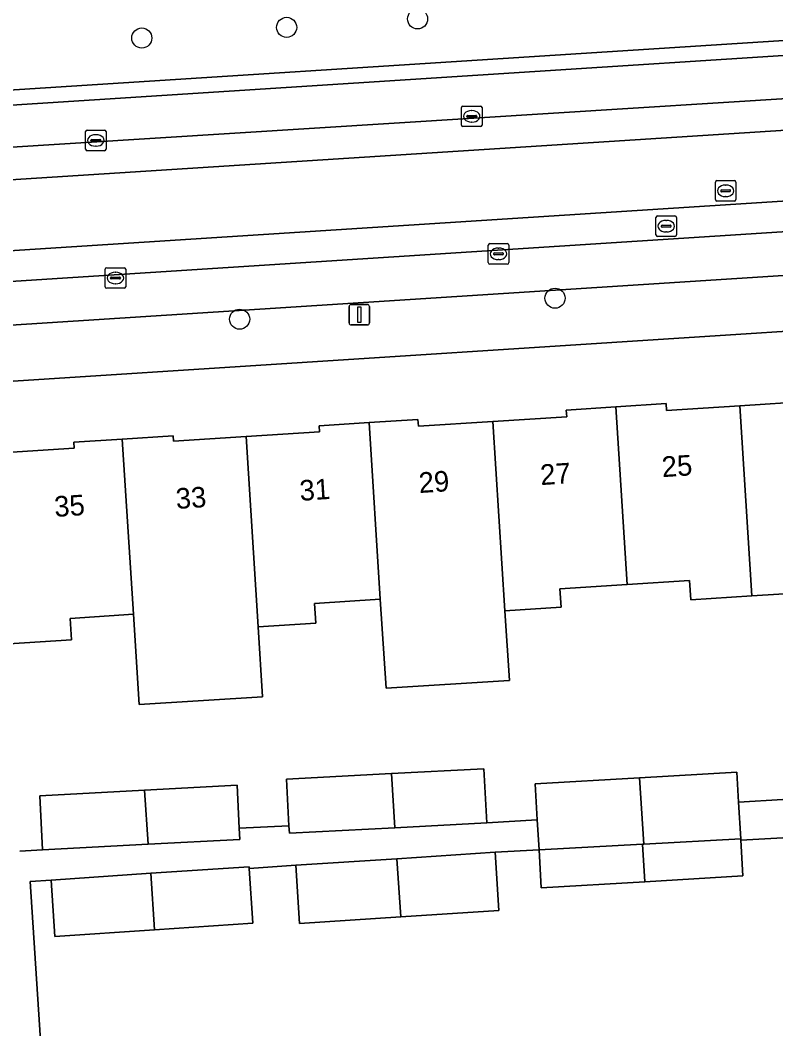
# Model space of a CAD drawing. Extents: x 159680 to 160786, y 387323 to 388340.
# Drawn here: x 160579.53 to 160616.3, y 387990.18 to 388039.25 of the extents above; entities that cross this region are included whole.
import ezdxf

# ---------------------------------------------------------------- set-up
doc = ezdxf.new("R2010")
doc.units = 0
for name, color, linetype in [('IMGEO_Boom', 7, 'Continuous'), ('IMGEO_Erf', 7, 'Continuous'), ('IMGEO_Groenvoorziening', 7, 'Continuous'), ('IMGEO_Kolk', 7, 'Continuous'), ('IMGEO_Lichtmast', 7, 'Continuous'), ('IMGEO_Pand', 7, 'Continuous'), ('IMGEO_Pand_nummerreeks', 7, 'Continuous'), ('IMGEO_Parkeervlak_open', 7, 'Continuous'), ('IMGEO_Rijbaan_lokaal_gesloten', 7, 'Continuous'), ('IMGEO_Rijbaan_lokaal_open', 7, 'Continuous'), ('IMGEO_Rioolput', 7, 'Continuous'), ('IMGEO_Voetpad_open', 7, 'Continuous')]:
    doc.layers.add(name, color=color, linetype=linetype)

msp = doc.modelspace()

# ---------------------------------------------------------------- linework, layer by layer
at = {"layer": 'IMGEO_Boom'}
for centre in [(160598.868, 388039.313), (160592.495, 388038.902), (160585.446, 388038.384), (160605.556, 388025.725), (160590.207, 388024.703)]:
    msp.add_circle(centre, 0.489, dxfattribs=at)
at = {"layer": 'IMGEO_Erf'}
for points in [[(160638.468, 388025.513), (160578.164, 388021.62), (160578.369, 388018.451), (160578.852, 388018.482), (160578.87, 388018.214), (160582.151, 388018.424), (160582.132, 388018.721), (160584.495, 388018.873), (160586.965, 388019.031), (160586.982, 388018.767), (160590.518, 388018.994), (160594.099, 388019.224), (160594.079, 388019.522), (160596.506, 388019.678), (160598.883, 388019.83), (160598.905, 388019.493), (160602.533, 388019.726), (160606.124, 388019.956), (160606.103, 388020.284), (160608.519, 388020.439), (160610.965, 388020.596), (160610.987, 388020.263), (160614.546, 388020.491), (160618.006, 388020.713)], [(160617.763, 388011.407), (160615.137, 388011.239), (160612.166, 388011.048), (160612.105, 388011.99), (160609.071, 388011.795), (160605.79, 388011.585), (160605.848, 388010.692), (160603.121, 388010.517), (160603.337, 388007.126), (160603.331, 388007.125), (160597.331, 388006.743), (160597.054, 388011.082), (160593.854, 388010.877), (160593.915, 388009.919), (160591.108, 388009.739), (160591.325, 388006.334), (160585.319, 388005.948), (160585.039, 388010.344), (160581.96, 388010.146), (160582.027, 388009.102), (160578.982, 388008.906)], [(160579.504, 387998.825), (160580.616, 387998.883), (160580.477, 388001.518), (160585.585, 388001.786), (160590.081, 388002.023), (160590.191, 387999.932), (160592.607, 388000.059), (160592.488, 388002.323), (160597.595, 388002.591), (160602.092, 388002.828), (160602.231, 388000.192), (160604.695, 388000.337), (160604.592, 388002.089), (160609.67, 388002.389), (160614.401, 388002.668), (160614.487, 388001.206), (160616.646, 388001.333)], [(160616.937, 387999.49), (160614.597, 387999.352), (160614.699, 387997.614), (160609.926, 387997.333), (160604.89, 387997.035), (160604.781, 387998.886), (160604.781, 387998.892), (160602.637, 387998.766), (160602.823, 387995.934), (160598.049, 387995.622), (160593.126, 387995.299), (160592.94, 387998.131), (160590.674, 387997.977), (160590.855, 387995.314), (160586.059, 387994.989), (160581.214, 387994.66), (160581.027, 387997.411), (160580.02, 387997.349), (160580.691, 387986.88)]]:
    msp.add_lwpolyline(points, dxfattribs=at)
at = {"layer": 'IMGEO_Groenvoorziening'}
msp.add_lwpolyline([(160621.722, 388050.22), (160588.11, 388047.862), (160587.709, 388050.568), (160587.261, 388053.594), (160564.505, 388052.136), (160565.562, 388034.994), (160620.747, 388038.519), (160622.423, 388038.628)], close=True, dxfattribs=at)
at = {"layer": 'IMGEO_Kolk'}
for p, q in [((160601.002, 388034.146), (160601.002, 388034.998)), ((160601.077, 388035.072), (160601.929, 388035.072)), ((160601.49, 388034.852), (160601.515, 388034.852)), ((160602.003, 388034.998), (160602.003, 388034.146)), ((160601.261, 388034.566), (160601.261, 388034.578)), ((160601.699, 388034.529), (160601.301, 388034.529)), ((160601.304, 388034.615), (160601.702, 388034.615)), ((160601.513, 388034.292), (160601.488, 388034.292)), ((160601.745, 388034.578), (160601.745, 388034.566)), ((160582.708, 388032.975), (160582.708, 388033.827)), ((160582.783, 388033.901), (160583.635, 388033.901)), ((160583.709, 388033.827), (160583.709, 388032.975)), ((160601.929, 388034.072), (160601.077, 388034.072)), ((160582.967, 388033.395), (160582.967, 388033.407)), ((160583.405, 388033.358), (160583.007, 388033.358)), ((160583.01, 388033.444), (160583.408, 388033.444)), ((160583.196, 388033.681), (160583.221, 388033.681)), ((160583.451, 388033.407), (160583.451, 388033.395)), ((160583.635, 388032.901), (160582.783, 388032.901)), ((160583.219, 388033.121), (160583.194, 388033.121)), ((160602.305, 388027.456), (160602.305, 388028.308)), ((160602.38, 388028.382), (160603.232, 388028.382)), ((160603.306, 388028.308), (160603.306, 388027.456)), ((160602.564, 388027.876), (160602.564, 388027.888)), ((160603.002, 388027.839), (160602.604, 388027.839)), ((160602.607, 388027.925), (160603.005, 388027.925)), ((160602.793, 388028.162), (160602.818, 388028.162)), ((160603.048, 388027.888), (160603.048, 388027.876)), ((160603.232, 388027.382), (160602.38, 388027.382)), ((160602.816, 388027.602), (160602.791, 388027.602)), ((160583.662, 388026.28), (160583.662, 388027.132)), ((160583.737, 388027.206), (160584.589, 388027.206)), ((160584.15, 388026.986), (160584.175, 388026.986)), ((160584.663, 388027.132), (160584.663, 388026.28)), ((160583.921, 388026.7), (160583.921, 388026.712)), ((160584.359, 388026.663), (160583.961, 388026.663)), ((160583.964, 388026.749), (160584.362, 388026.749)), ((160584.173, 388026.426), (160584.148, 388026.426)), ((160584.405, 388026.712), (160584.405, 388026.7)), ((160584.589, 388026.206), (160583.737, 388026.206))]:
    msp.add_line(p, q, dxfattribs=at)
for points in [[(160601.002, 388034.146), (160601.002, 388034.998)], [(160601.077, 388035.072), (160601.929, 388035.072)], [(160602.003, 388034.998), (160602.003, 388034.146)], [(160582.708, 388032.975), (160582.708, 388033.827)], [(160582.783, 388033.901), (160583.635, 388033.901)], [(160583.709, 388033.827), (160583.709, 388032.975)], [(160601.929, 388034.072), (160601.077, 388034.072)], [(160583.635, 388032.901), (160582.783, 388032.901)], [(160602.305, 388027.456), (160602.305, 388028.308)], [(160602.38, 388028.382), (160603.232, 388028.382)], [(160603.306, 388028.308), (160603.306, 388027.456)], [(160603.232, 388027.382), (160602.38, 388027.382)], [(160583.662, 388026.28), (160583.662, 388027.132)], [(160583.737, 388027.206), (160584.589, 388027.206)], [(160584.663, 388027.132), (160584.663, 388026.28)], [(160584.589, 388026.206), (160583.737, 388026.206)]]:
    msp.add_lwpolyline(points, dxfattribs=at)
for centre, radius, start, end in [((160601.079, 388034.996), 0.0765, 91.552, 178.448), ((160601.079, 388034.996), 0.0765, 91.552, 178.448), ((160601.927, 388034.996), 0.0765, 1.552, 88.448), ((160601.927, 388034.996), 0.0765, 1.552, 88.448), ((160601.301, 388034.575), 0.0403, 85.8775, 175.7526), ((160601.298, 388034.565), 0.0366, 178.938, 274.7102), ((160601.702, 388034.572), 0.043, 264.8664, 352.4533), ((160601.706, 388034.577), 0.0386, 1.7309, 96.639), ((160582.785, 388033.825), 0.0765, 91.552, 178.448), ((160582.785, 388033.825), 0.0765, 91.552, 178.448), ((160583.633, 388033.825), 0.0765, 1.552, 88.448), ((160583.633, 388033.825), 0.0765, 1.552, 88.448), ((160601.079, 388034.148), 0.0765, 181.552, 268.448), ((160601.079, 388034.148), 0.0765, 181.552, 268.448), ((160601.927, 388034.148), 0.0765, 271.552, 358.448), ((160601.927, 388034.148), 0.0765, 271.552, 358.448), ((160583.007, 388033.404), 0.0403, 85.8775, 175.7526), ((160583.004, 388033.394), 0.0366, 178.938, 274.7102), ((160583.408, 388033.401), 0.043, 264.8664, 352.4533), ((160583.412, 388033.406), 0.0386, 1.7309, 96.639), ((160582.785, 388032.977), 0.0765, 181.552, 268.448), ((160582.785, 388032.977), 0.0765, 181.552, 268.448), ((160583.633, 388032.977), 0.0765, 271.552, 358.448), ((160583.633, 388032.977), 0.0765, 271.552, 358.448), ((160602.382, 388028.306), 0.0765, 91.552, 178.448), ((160602.382, 388028.306), 0.0765, 91.552, 178.448), ((160603.23, 388028.306), 0.0765, 1.552, 88.448), ((160603.23, 388028.306), 0.0765, 1.552, 88.448), ((160602.604, 388027.885), 0.0403, 85.8775, 175.7526), ((160602.601, 388027.875), 0.0366, 178.938, 274.7102), ((160603.005, 388027.882), 0.043, 264.8664, 352.4533), ((160603.009, 388027.887), 0.0386, 1.7309, 96.639), ((160602.382, 388027.458), 0.0765, 181.552, 268.448), ((160602.382, 388027.458), 0.0765, 181.552, 268.448), ((160603.23, 388027.458), 0.0765, 271.552, 358.448), ((160603.23, 388027.458), 0.0765, 271.552, 358.448), ((160583.739, 388027.13), 0.0765, 91.552, 178.448), ((160583.739, 388027.13), 0.0765, 91.552, 178.448), ((160584.587, 388027.13), 0.0765, 1.552, 88.448), ((160584.587, 388027.13), 0.0765, 1.552, 88.448), ((160583.961, 388026.709), 0.0403, 85.8775, 175.7526), ((160583.958, 388026.699), 0.0366, 178.938, 274.7102), ((160584.362, 388026.706), 0.043, 264.8664, 352.4533), ((160584.366, 388026.711), 0.0386, 1.7309, 96.639), ((160583.739, 388026.282), 0.0765, 181.552, 268.448), ((160583.739, 388026.282), 0.0765, 181.552, 268.448), ((160584.587, 388026.282), 0.0765, 271.552, 358.448), ((160584.587, 388026.282), 0.0765, 271.552, 358.448)]:
    msp.add_arc(centre, radius, start, end, dxfattribs=at)
for centre, major_axis, ratio, start_param, end_param in [((160601.489, 388034.572), (-0.387, 0.002), 0.722429, 4.712389, 7.853982), ((160601.514, 388034.572), (-0.39, 0.002), 0.717154, 1.570796, 4.712389), ((160583.195, 388033.401), (-0.387, 0.002), 0.722429, 4.712389, 7.853982), ((160583.22, 388033.401), (-0.39, 0.002), 0.717154, 1.570796, 4.712389), ((160602.792, 388027.882), (-0.387, 0.002), 0.722429, 4.712389, 7.853982), ((160602.817, 388027.882), (-0.39, 0.002), 0.717154, 1.570796, 4.712389), ((160584.149, 388026.706), (-0.387, 0.002), 0.722429, 4.712389, 7.853982), ((160584.174, 388026.706), (-0.39, 0.002), 0.717154, 1.570796, 4.712389)]:
    msp.add_ellipse(centre, major_axis=major_axis, ratio=ratio, start_param=start_param, end_param=end_param, dxfattribs=at)
at = {"layer": 'IMGEO_Lichtmast'}
for p, q in [((160595.634, 388025.421), (160596.424, 388025.421)), ((160596.424, 388025.421), (160595.634, 388025.421)), ((160595.534, 388024.521), (160595.534, 388025.321)), ((160595.534, 388025.321), (160595.534, 388024.521)), ((160596.524, 388025.321), (160596.524, 388024.521)), ((160596.524, 388024.521), (160596.524, 388025.321)), ((160596.424, 388024.421), (160595.634, 388024.421)), ((160595.634, 388024.421), (160596.424, 388024.421))]:
    msp.add_line(p, q, dxfattribs=at)
msp.add_lwpolyline([(160595.954, 388025.296), (160596.104, 388025.296), (160596.104, 388024.546), (160595.954, 388024.546), (160595.954, 388025.296)], dxfattribs=at)
for centre, start, end in [((160595.634, 388025.321), 90, 180), ((160595.634, 388025.321), 90, 180), ((160596.424, 388025.321), 0, 90), ((160596.424, 388025.321), 360, 90), ((160595.634, 388024.521), 180, 270), ((160595.634, 388024.521), 180, 270), ((160596.424, 388024.521), 270, 0), ((160596.424, 388024.521), 270, 0)]:
    msp.add_arc(centre, 0.1, start, end, dxfattribs=at)
at = {"layer": 'IMGEO_Pand'}
for points in [[(160621.077, 388012.661), (160620.531, 388021.217), (160617.984, 388021.054), (160618.006, 388020.713), (160614.546, 388020.491), (160615.137, 388011.239), (160617.763, 388011.407), (160617.705, 388012.311), (160621.085, 388012.528)], [(160614.546, 388020.491), (160610.987, 388020.263), (160610.965, 388020.596), (160608.519, 388020.439), (160609.071, 388011.795), (160612.105, 388011.99), (160612.166, 388011.048), (160615.137, 388011.239)], [(160603.121, 388010.517), (160605.848, 388010.692), (160605.79, 388011.585), (160609.071, 388011.795), (160608.519, 388020.439), (160606.103, 388020.284), (160606.124, 388019.956), (160602.533, 388019.726)], [(160596.506, 388019.678), (160594.079, 388019.522), (160594.099, 388019.224), (160590.518, 388018.994), (160591.108, 388009.739), (160593.915, 388009.919), (160593.854, 388010.877), (160597.054, 388011.082)], [(160602.533, 388019.726), (160598.905, 388019.493), (160598.883, 388019.83), (160596.506, 388019.678), (160597.054, 388011.082), (160597.331, 388006.743), (160603.331, 388007.125), (160603.337, 388007.126), (160603.121, 388010.517)], [(160590.518, 388018.994), (160586.982, 388018.767), (160586.965, 388019.031), (160584.495, 388018.873), (160585.039, 388010.344), (160585.319, 388005.948), (160591.325, 388006.334), (160591.108, 388009.739)], [(160584.495, 388018.873), (160582.132, 388018.721), (160582.151, 388018.424), (160578.87, 388018.214), (160578.852, 388018.482), (160578.369, 388018.451), (160578.689, 388013.462), (160578.982, 388008.906), (160582.027, 388009.102), (160581.96, 388010.146), (160585.039, 388010.344)], [(160602.231, 388000.192), (160602.092, 388002.828), (160597.595, 388002.591), (160597.763, 387999.958)], [(160597.595, 388002.591), (160592.488, 388002.323), (160592.607, 388000.059), (160592.627, 387999.688), (160597.763, 387999.958)], [(160609.67, 388002.389), (160604.592, 388002.089), (160604.695, 388000.337), (160604.781, 387998.892), (160604.781, 387998.886), (160609.809, 387999.156), (160609.876, 387999.16)], [(160614.487, 388001.206), (160614.401, 388002.668), (160609.67, 388002.389), (160609.876, 387999.16), (160614.593, 387999.414)], [(160590.081, 388002.023), (160585.585, 388001.786), (160585.753, 387999.153), (160590.22, 387999.387), (160590.191, 387999.932)], [(160580.477, 388001.518), (160580.616, 387998.883), (160585.753, 387999.153), (160585.585, 388001.786)], [(160614.597, 387999.352), (160614.593, 387999.414), (160609.876, 387999.16), (160609.809, 387999.156), (160609.926, 387997.333), (160614.699, 387997.614)], [(160609.809, 387999.156), (160604.781, 387998.886), (160604.89, 387997.035), (160609.926, 387997.333)], [(160598.049, 387995.622), (160597.865, 387998.454), (160592.94, 387998.131), (160593.126, 387995.299)], [(160597.865, 387998.454), (160598.049, 387995.622), (160602.823, 387995.934), (160602.637, 387998.766)], [(160590.674, 387997.977), (160590.668, 387998.065), (160585.881, 387997.741), (160586.059, 387994.989), (160590.855, 387995.314)], [(160586.059, 387994.989), (160585.881, 387997.741), (160581.027, 387997.411), (160581.214, 387994.66)]]:
    msp.add_lwpolyline(points, close=True, dxfattribs=at)
at = {"layer": 'IMGEO_Parkeervlak_open'}
for points in [[(160656.766, 388040.116), (160564.974, 388034.204)], [(160564.258, 388033.873), (160562.559, 388032.027), (160660.276, 388038.169), (160658.224, 388039.559)], [(160660.705, 388031.686), (160660.697, 388031.79), (160562.171, 388025.446), (160543.857, 388024.264), (160513.44, 388022.33), (160507.621, 388022.337), (160497.131, 388022.535)], [(160513.009, 388020.232), (160514.362, 388020.266), (160515.216, 388020.302), (160637.614, 388028.172)]]:
    msp.add_lwpolyline(points, dxfattribs=at)
at = {"layer": 'IMGEO_Rijbaan_lokaal_gesloten'}
for points in [[(160660.276, 388038.169), (160562.559, 388032.027), (160562.105, 388031.903), (160561.675, 388031.873), (160561.815, 388030.385), (160660.373, 388036.692)], [(160562.062, 388026.945), (160562.171, 388025.446), (160660.697, 388031.79), (160660.58, 388033.267)]]:
    msp.add_lwpolyline(points, close=True, dxfattribs=at)
at = {"layer": 'IMGEO_Rijbaan_lokaal_open'}
msp.add_lwpolyline([(160660.373, 388036.692), (160561.815, 388030.385), (160562.062, 388026.945), (160660.58, 388033.267)], close=True, dxfattribs=at)
at = {"layer": 'IMGEO_Rioolput'}
for p, q in [((160613.36, 388030.522), (160613.36, 388031.374)), ((160613.435, 388031.448), (160614.287, 388031.448)), ((160614.361, 388031.374), (160614.361, 388030.522)), ((160613.619, 388030.942), (160613.619, 388030.954)), ((160614.057, 388030.905), (160613.659, 388030.905)), ((160613.662, 388030.991), (160614.06, 388030.991)), ((160613.848, 388031.228), (160613.873, 388031.228)), ((160614.103, 388030.954), (160614.103, 388030.942)), ((160614.287, 388030.448), (160613.435, 388030.448)), ((160613.871, 388030.668), (160613.846, 388030.668)), ((160610.466, 388028.803), (160610.466, 388029.655)), ((160610.541, 388029.729), (160611.393, 388029.729)), ((160610.954, 388029.509), (160610.979, 388029.509)), ((160611.467, 388029.655), (160611.467, 388028.803)), ((160610.725, 388029.223), (160610.725, 388029.235)), ((160611.163, 388029.186), (160610.765, 388029.186)), ((160610.768, 388029.272), (160611.166, 388029.272)), ((160610.977, 388028.949), (160610.952, 388028.949)), ((160611.209, 388029.235), (160611.209, 388029.223)), ((160611.393, 388028.729), (160610.541, 388028.729))]:
    msp.add_line(p, q, dxfattribs=at)
for points in [[(160613.36, 388030.522), (160613.36, 388031.374)], [(160613.435, 388031.448), (160614.287, 388031.448)], [(160614.361, 388031.374), (160614.361, 388030.522)], [(160614.287, 388030.448), (160613.435, 388030.448)], [(160610.466, 388028.803), (160610.466, 388029.655)], [(160610.541, 388029.729), (160611.393, 388029.729)], [(160611.467, 388029.655), (160611.467, 388028.803)], [(160611.393, 388028.729), (160610.541, 388028.729)]]:
    msp.add_lwpolyline(points, dxfattribs=at)
for centre, radius, start, end in [((160613.437, 388031.372), 0.0765, 91.552, 178.448), ((160613.437, 388031.372), 0.0765, 91.552, 178.448), ((160614.285, 388031.372), 0.0765, 1.552, 88.448), ((160614.285, 388031.372), 0.0765, 1.552, 88.448), ((160613.659, 388030.951), 0.0403, 85.8775, 175.7526), ((160613.656, 388030.941), 0.0366, 178.938, 274.7102), ((160614.06, 388030.948), 0.043, 264.8664, 352.4533), ((160614.064, 388030.953), 0.0386, 1.7309, 96.639), ((160613.437, 388030.524), 0.0765, 181.552, 268.448), ((160613.437, 388030.524), 0.0765, 181.552, 268.448), ((160614.285, 388030.524), 0.0765, 271.552, 358.448), ((160614.285, 388030.524), 0.0765, 271.552, 358.448), ((160610.543, 388029.653), 0.0765, 91.552, 178.448), ((160610.543, 388029.653), 0.0765, 91.552, 178.448), ((160611.391, 388029.653), 0.0765, 1.552, 88.448), ((160611.391, 388029.653), 0.0765, 1.552, 88.448), ((160610.543, 388028.805), 0.0765, 181.552, 268.448), ((160610.543, 388028.805), 0.0765, 181.552, 268.448), ((160610.765, 388029.232), 0.0403, 85.8775, 175.7526), ((160610.762, 388029.222), 0.0366, 178.938, 274.7102), ((160611.166, 388029.229), 0.043, 264.8664, 352.4533), ((160611.17, 388029.234), 0.0386, 1.7309, 96.639), ((160611.391, 388028.805), 0.0765, 271.552, 358.448), ((160611.391, 388028.805), 0.0765, 271.552, 358.448)]:
    msp.add_arc(centre, radius, start, end, dxfattribs=at)
for centre, major_axis, ratio, start_param, end_param in [((160613.847, 388030.948), (-0.387, 0.002), 0.722429, 4.712389, 7.853982), ((160613.872, 388030.948), (-0.39, 0.002), 0.717154, 1.570796, 4.712389), ((160610.953, 388029.229), (-0.387, 0.002), 0.722429, 4.712389, 7.853982), ((160610.978, 388029.229), (-0.39, 0.002), 0.717154, 1.570796, 4.712389)]:
    msp.add_ellipse(centre, major_axis=major_axis, ratio=ratio, start_param=start_param, end_param=end_param, dxfattribs=at)
at = {"layer": 'IMGEO_Voetpad_open'}
msp.add_lwpolyline([(160622.423, 388038.628), (160620.747, 388038.519), (160565.562, 388034.994), (160562.244, 388034.783), (160558.099, 388034.518), (160557.865, 388037.66), (160557.427, 388045.845), (160557.05, 388051.747), (160557.036, 388051.97), (160557.019, 388052.243), (160621.376, 388056.271), (160621.404, 388055.78), (160621.574, 388052.82), (160621.722, 388050.22)], close=True, dxfattribs=at)
for points in [[(160564.974, 388034.204), (160656.766, 388040.116)], [(160657.513, 388029.457), (160644.516, 388028.628), (160644.607, 388027.526), (160637.722, 388027.055), (160637.614, 388028.172), (160515.216, 388020.302), (160514.362, 388020.266), (160514.499, 388018.453), (160507.991, 388017.521), (160493.634, 388015.619), (160492.94, 388015.609)], [(160494.744, 388014.264), (160515.029, 388016.99), (160515.435, 388017.045), (160516.569, 388017.176), (160525.818, 388018.242), (160576.802, 388021.532), (160577.492, 388021.577), (160578.164, 388021.62), (160638.468, 388025.513)], [(160616.646, 388001.333), (160614.487, 388001.206), (160614.593, 387999.414), (160614.597, 387999.352), (160616.937, 387999.49)], [(160580.691, 387986.88), (160580.02, 387997.349), (160581.027, 387997.411), (160585.881, 387997.741), (160590.668, 387998.065), (160590.674, 387997.977), (160592.94, 387998.131), (160597.865, 387998.454), (160602.637, 387998.766), (160604.781, 387998.892), (160604.695, 388000.337), (160602.231, 388000.192), (160597.763, 387999.958), (160592.627, 387999.688), (160592.607, 388000.059), (160590.191, 387999.932), (160590.22, 387999.387), (160585.753, 387999.153), (160580.616, 387998.883), (160579.504, 387998.825)]]:
    msp.add_lwpolyline(points, dxfattribs=at)

# ---------------------------------------------------------------- texts
at = {"layer": 'IMGEO_Pand_nummerreeks'}
for s, rotation, p in [('25', 3.7457, (160610.78, 388017.015)), ('27', 3.7457, (160604.867, 388016.628)), ('29', 3.7471, (160598.954, 388016.242)), ('33', 3.7471, (160587.129, 388015.468)), ('31', 3.7457, (160593.154, 388015.862)), ('35', 3.7457, (160581.216, 388015.08))]:
    msp.add_text(s, height=1, rotation=rotation, dxfattribs=at).set_placement(p)

doc.saveas('drawing.dxf')
